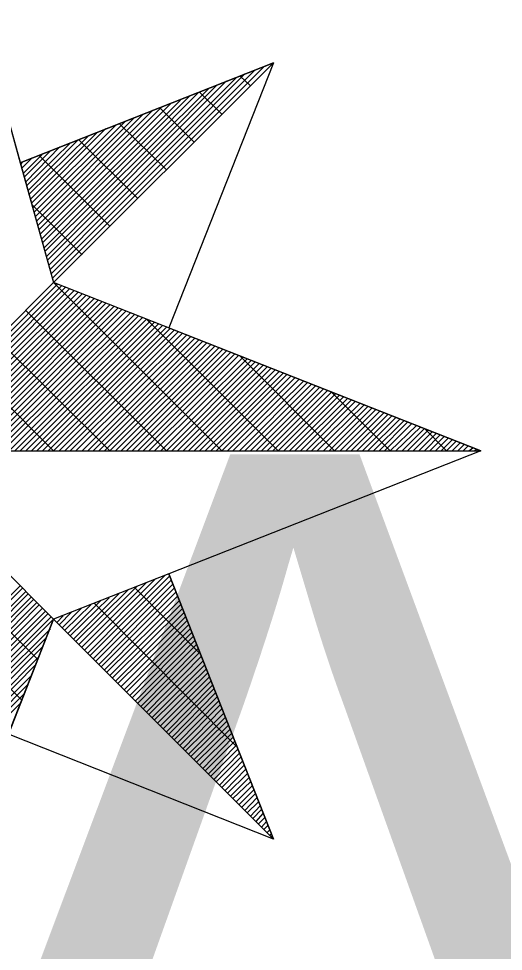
# Model space of a CAD drawing. Extents: x -729889 to -691139, y -995431 to -974354.
# Drawn here: x -725486.468 to -725485.405, y -978465.767 to -978463.722 of the extents above; entities that cross this region are included whole.
import ezdxf

# ---------------------------------------------------------------- set-up
doc = ezdxf.new("R2010")
doc.units = 0
doc.layers.add('Atributy', color=7, linetype='Continuous')
doc.layers.add('Světelný bod se zemním svítidlem', color=7, linetype='Continuous')

# ---------------------------------------------------------------- blocks, each defined once
blk = doc.blocks.new('Světlo')
at = {"layer": 'Světelný bod se zemním svítidlem'}
for p, q in [((0, 1.6939), (0.3687, 0.3687)), ((0, 1.6939), (0.2957, 0.6313)), ((0.8504, 0.8504), (0.2957, 0.6313)), ((0.2957, 0.6313), (0.8504, 0.8504)), ((0.367, 0.3791), (0.8296, 0.8417)), ((0.3687, 0.3687), (0.8504, 0.8504)), ((0.8504, 0.8504), (0.3687, 0.3687)), ((0.8504, 0.8504), (0.6209, 0.2696)), ((0.3583, 0.407), (0.7687, 0.8174)), ((0.3617, 0.3983), (0.7878, 0.8261)), ((0.3635, 0.3878), (0.8087, 0.833)), ((0.8, 0.8), (0.7774, 0.8209)), ((0.353, 0.4261), (0.727, 0.8017)), ((0.3548, 0.4174), (0.7478, 0.8104)), ((0.3443, 0.4557), (0.6661, 0.7774)), ((0.3478, 0.4452), (0.687, 0.7861)), ((0.3496, 0.4365), (0.7078, 0.793)), ((0.7374, 0.7374), (0.6887, 0.7861)), ((0.3391, 0.4748), (0.6261, 0.7617)), ((0.3426, 0.4643), (0.647, 0.7687)), ((0.3322, 0.5043), (0.5652, 0.7374)), ((0.3339, 0.4939), (0.5861, 0.7461)), ((0.3374, 0.4852), (0.6052, 0.753)), ((0.6765, 0.6765), (0.6017, 0.7513)), ((0.327, 0.5235), (0.5252, 0.7217)), ((0.3287, 0.513), (0.5443, 0.7287)), ((0.6157, 0.6157), (0.513, 0.7165)), ((0.3183, 0.5513), (0.4643, 0.6974)), ((0.32, 0.5426), (0.4835, 0.7061)), ((0.3235, 0.5322), (0.5043, 0.713)), ((0.313, 0.5704), (0.4226, 0.6817)), ((0.3148, 0.5617), (0.4435, 0.6887)), ((0.553, 0.553), (0.4243, 0.6817)), ((0.3043, 0.6), (0.3617, 0.6574)), ((0.3078, 0.5896), (0.3826, 0.6661)), ((0.3096, 0.5809), (0.4035, 0.673)), ((0.2991, 0.6191), (0.3217, 0.6417)), ((0.3026, 0.6087), (0.3426, 0.6487)), ((0.4922, 0.4922), (0.3374, 0.647)), ((0.2957, 0.6313), (0.3687, 0.3687)), ((0.2974, 0.6278), (0.3009, 0.633)), ((0.4313, 0.4296), (0.3217, 0.5391)), ((0.3687, 0.3687), (0, 0)), ((0.3687, 0.3687), (0, 0)), ((0, 0), (0.3687, 0.3687)), ((1.3043, 0), (0.3687, 0.3687)), ((0.7374, 0), (0.3687, 0.3687)), ((0.0122, 0), (0.3774, 0.3652)), ((0.0243, 0), (0.3861, 0.3617)), ((0.0365, 0), (0.3948, 0.3583)), ((0.0487, 0), (0.4035, 0.3548)), ((0.0609, 0), (0.4139, 0.3513)), ((0.073, 0), (0.4226, 0.3478)), ((0.0852, 0), (0.4313, 0.3443)), ((0.0991, 0), (0.44, 0.3409)), ((0.1113, 0), (0.4487, 0.3374)), ((0.1235, 0), (0.4574, 0.3339)), ((0.1357, 0), (0.4661, 0.3304)), ((0.1478, 0), (0.4748, 0.327)), ((0.16, 0), (0.4835, 0.3235)), ((0.1722, 0), (0.4922, 0.32)), ((0.1843, 0), (0.5009, 0.3165)), ((0.1965, 0), (0.5096, 0.313)), ((0.2087, 0), (0.5183, 0.3096)), ((0.6157, 0), (0.3078, 0.3078)), ((0.2209, 0), (0.527, 0.3061)), ((0.233, 0), (0.5374, 0.3026)), ((0.2452, 0), (0.5461, 0.2991)), ((0.2574, 0), (0.5548, 0.2957)), ((0.2713, 0), (0.5635, 0.2922)), ((0.2835, 0), (0.5722, 0.2887)), ((0.8609, 0), (0.5722, 0.2887)), ((0.2957, 0), (0.5809, 0.2852)), ((0.3078, 0), (0.5896, 0.2817)), ((0.32, 0), (0.5983, 0.2783)), ((0.3322, 0), (0.607, 0.2748)), ((0.3443, 0), (0.6157, 0.2713)), ((0.3565, 0), (0.6243, 0.2678)), ((0.6209, 0.2696), (1.3043, 0)), ((0.4922, 0), (0.2452, 0.2452)), ((0.3687, 0), (0.633, 0.2643)), ((0.3809, 0), (0.6417, 0.2609)), ((0.393, 0), (0.6504, 0.2574)), ((0.4052, 0), (0.6609, 0.2539)), ((0.4174, 0), (0.6696, 0.2504)), ((0.4313, 0), (0.6783, 0.247)), ((0.4435, 0), (0.687, 0.2435)), ((0.4557, 0), (0.6957, 0.24)), ((0.4678, 0), (0.7043, 0.2365)), ((0.48, 0), (0.713, 0.233)), ((0.4922, 0), (0.7217, 0.2296)), ((0.5043, 0), (0.7304, 0.2261)), ((0.5165, 0), (0.7391, 0.2226)), ((0.5287, 0), (0.7478, 0.2191)), ((0.5409, 0), (0.7565, 0.2157)), ((0.553, 0), (0.7652, 0.2122)), ((0.5652, 0), (0.7739, 0.2087)), ((0.5774, 0), (0.7843, 0.2052)), ((0.9843, 0), (0.7757, 0.2087)), ((0.3687, 0), (0.1843, 0.1843)), ((0.5896, 0), (0.793, 0.2017)), ((0.6035, 0), (0.8017, 0.1983)), ((0.6157, 0), (0.8104, 0.1948)), ((0.6278, 0), (0.8191, 0.1913)), ((0.64, 0), (0.8278, 0.1878)), ((0.6522, 0), (0.8365, 0.1843)), ((0.6643, 0), (0.8452, 0.1809)), ((0.6765, 0), (0.8539, 0.1774)), ((0.6887, 0), (0.8626, 0.1739)), ((0.7009, 0), (0.8713, 0.1704)), ((0.713, 0), (0.88, 0.167)), ((0.7252, 0), (0.8887, 0.1635)), ((0.7374, 0), (0.8974, 0.16)), ((0.7496, 0), (0.9061, 0.1565)), ((0.7617, 0), (0.9165, 0.153)), ((0.7757, 0), (0.9252, 0.1496)), ((0.7878, 0), (0.9339, 0.1461)), ((0.8, 0), (0.9426, 0.1426)), ((0.8122, 0), (0.9513, 0.1391)), ((0.8243, 0), (0.96, 0.1357)), ((0.8365, 0), (0.9687, 0.1322)), ((0.8487, 0), (0.9774, 0.1287)), ((0.8609, 0), (0.9861, 0.1252)), ((1.1061, 0), (0.9774, 0.1287)), ((0.873, 0), (0.9948, 0.1217)), ((0.8852, 0), (1.0035, 0.1183)), ((0.8974, 0), (1.0122, 0.1148)), ((0.9096, 0), (1.0209, 0.1113)), ((0.9217, 0), (1.0296, 0.1078)), ((0.9339, 0), (1.04, 0.1043)), ((0.9461, 0), (1.0487, 0.1009)), ((0.96, 0), (1.0574, 0.0974)), ((0.9722, 0), (1.0661, 0.0939)), ((0.9843, 0), (1.0748, 0.0904)), ((0.9965, 0), (1.0835, 0.087)), ((1.0087, 0), (1.0922, 0.0835)), ((1.0209, 0), (1.1009, 0.08)), ((1.033, 0), (1.1096, 0.0765)), ((1.0452, 0), (1.1183, 0.073)), ((1.0574, 0), (1.127, 0.0696)), ((1.0696, 0), (1.1357, 0.0661)), ((1.0817, 0), (1.1443, 0.0626)), ((1.0939, 0), (1.153, 0.0591)), ((1.1061, 0), (1.1635, 0.0557)), ((1.1183, 0), (1.1722, 0.0522)), ((1.1322, 0), (1.1809, 0.0487)), ((1.1443, 0), (1.1896, 0.0452)), ((1.1565, 0), (1.1983, 0.0417)), ((1.2296, 0), (1.1809, 0.0487)), ((1.1687, 0), (1.207, 0.0383)), ((1.1809, 0), (1.2157, 0.0348)), ((1.193, 0), (1.2243, 0.0313)), ((1.2052, 0), (1.233, 0.0278)), ((1.2174, 0), (1.2417, 0.0243)), ((1.2296, 0), (1.2504, 0.0209)), ((-1.3043, 0), (1.3043, 0)), ((0.3687, -0.3687), (0, 0)), ((0, 0), (1.3043, 0)), ((0.3687, -0.3687), (0, 0)), ((0.3687, -0.3687), (0, 0)), ((1.3043, 0), (0.6209, -0.2696)), ((1.2417, 0), (1.2591, 0.0174)), ((1.2539, 0), (1.2678, 0.0139)), ((1.2661, 0), (1.2765, 0.0104)), ((1.2783, 0), (1.287, 0.007)), ((1.2904, 0), (1.2957, 0.0035)), ((1.3043, 0), (1.3043, 0)), ((0.3339, -0.4574), (0, -0.1235)), ((0.2991, -0.5461), (0, -0.2452)), ((0.6209, -0.2696), (0.3687, -0.3687)), ((0.4365, -0.4365), (0.593, -0.28)), ((0.4435, -0.4435), (0.6122, -0.273)), ((0.4487, -0.4487), (0.6226, -0.2748)), ((0.4557, -0.4557), (0.6261, -0.2835)), ((0.8504, -0.8504), (0.6209, -0.2696)), ((0.6209, -0.2696), (0.8504, -0.8504)), ((0, -0.5896), (0.2957, -0.2957)), ((0, -0.6017), (0.3009, -0.3009)), ((0.4174, -0.4174), (0.5322, -0.3043)), ((0.4243, -0.4243), (0.5513, -0.2974)), ((0.4313, -0.4296), (0.5722, -0.2887)), ((0.4609, -0.4609), (0.6296, -0.2922)), ((0.4678, -0.4678), (0.633, -0.3009)), ((0.6887, -0.4435), (0.5461, -0.2991)), ((0, -0.6157), (0.3078, -0.3078)), ((0, -0.6278), (0.313, -0.313)), ((0, -0.64), (0.32, -0.32)), ((0, -0.6522), (0.3252, -0.3252)), ((0.4052, -0.4052), (0.4904, -0.3217)), ((0.4122, -0.4122), (0.5113, -0.313)), ((0.473, -0.473), (0.6365, -0.3096)), ((0.48, -0.48), (0.64, -0.3183)), ((0, -0.6643), (0.3322, -0.3322)), ((0, -0.6765), (0.3374, -0.3374)), ((0, -0.6887), (0.3443, -0.3443)), ((0.3878, -0.3878), (0.4296, -0.3443)), ((0.393, -0.393), (0.4504, -0.3374)), ((0.4, -0.4), (0.4713, -0.3287)), ((0.7687, -0.647), (0.4574, -0.3339)), ((0.4852, -0.4852), (0.6435, -0.3287)), ((0.4922, -0.4922), (0.647, -0.3374)), ((0.4974, -0.4974), (0.6504, -0.3461)), ((0, -0.7009), (0.3513, -0.3513)), ((0, -0.713), (0.3565, -0.3565)), ((0, -0.7252), (0.3635, -0.3635)), ((0.3757, -0.3757), (0.3896, -0.3617)), ((0.3809, -0.3809), (0.4087, -0.353)), ((0.5043, -0.5043), (0.6539, -0.3548)), ((0.5096, -0.5096), (0.6574, -0.3635)), ((0, -1.3043), (0.3687, -0.3687)), ((0, -1.3043), (0.3687, -0.3687)), ((0, -0.7374), (0.3687, -0.3687)), ((0.3687, -0.3687), (0.2696, -0.6209)), ((0.3687, -0.3687), (0.8504, -0.8504)), ((0.3687, -0.3687), (0.8504, -0.8504)), ((0.5165, -0.5165), (0.6609, -0.3722)), ((0.5235, -0.5235), (0.6643, -0.3809)), ((0, -0.7496), (0.3617, -0.3896)), ((0.5287, -0.5287), (0.6678, -0.3896)), ((0.5357, -0.5357), (0.6713, -0.3983)), ((0.5409, -0.5409), (0.6748, -0.407)), ((0, -0.7617), (0.353, -0.4087)), ((0.5478, -0.5478), (0.6783, -0.4157)), ((0.553, -0.553), (0.6817, -0.4243)), ((0, -0.7739), (0.3443, -0.4296)), ((0.56, -0.56), (0.6852, -0.433)), ((0.5652, -0.5652), (0.6887, -0.4417)), ((0, -0.7878), (0.3374, -0.4504)), ((0, -0.8), (0.3287, -0.4696)), ((0.5722, -0.5722), (0.6922, -0.4504)), ((0.5774, -0.5774), (0.6957, -0.4609)), ((0.5843, -0.5843), (0.6991, -0.4696)), ((0.5896, -0.5896), (0.7026, -0.4783)), ((0.5965, -0.5965), (0.7061, -0.487)), ((0, -0.8122), (0.3217, -0.4904)), ((0.6035, -0.6017), (0.7096, -0.4957)), ((0.6087, -0.6087), (0.713, -0.5043)), ((0, -0.8243), (0.313, -0.5113)), ((0.6157, -0.6157), (0.7165, -0.513)), ((0.6209, -0.6209), (0.72, -0.5217)), ((0.6278, -0.6278), (0.7235, -0.5304)), ((0, -0.8365), (0.3043, -0.5322)), ((0, -0.8487), (0.2974, -0.5513)), ((0.633, -0.633), (0.727, -0.5391)), ((0.64, -0.64), (0.7304, -0.5478)), ((0.6452, -0.6452), (0.7339, -0.5565)), ((0.6522, -0.6522), (0.7374, -0.5652)), ((0.6574, -0.6574), (0.7409, -0.5757)), ((0.6643, -0.6643), (0.7443, -0.5843)), ((0.6696, -0.6696), (0.7478, -0.593)), ((0.6765, -0.6765), (0.7513, -0.6017)), ((0.6817, -0.6817), (0.7548, -0.6104)), ((0.8504, -0.8504), (0.2696, -0.6209)), ((0.6887, -0.6887), (0.7583, -0.6191)), ((0.6957, -0.6957), (0.7617, -0.6278)), ((0.7009, -0.7009), (0.7652, -0.6365)), ((0.7078, -0.7078), (0.7687, -0.6452)), ((0.713, -0.713), (0.7722, -0.6539)), ((0.72, -0.72), (0.7757, -0.6626)), ((0.7252, -0.7252), (0.7791, -0.6713)), ((0.7322, -0.7322), (0.7826, -0.68)), ((0.7374, -0.7374), (0.7861, -0.6887)), ((0.7443, -0.7443), (0.7896, -0.6974)), ((0.7496, -0.7496), (0.793, -0.7078)), ((0.7565, -0.7565), (0.7965, -0.7165)), ((0.7617, -0.7617), (0.8, -0.7252)), ((0.7687, -0.7687), (0.8035, -0.7339)), ((0.7757, -0.7739), (0.807, -0.7426)), ((0.7809, -0.7809), (0.8104, -0.7513)), ((0.7878, -0.7878), (0.8139, -0.76)), ((0.793, -0.793), (0.8174, -0.7687)), ((0.8, -0.8), (0.8209, -0.7774)), ((0.8052, -0.8052), (0.8243, -0.7861)), ((0.8122, -0.8122), (0.8278, -0.7948)), ((0.8174, -0.8174), (0.8313, -0.8035)), ((0.8243, -0.8243), (0.8348, -0.8122)), ((0.8296, -0.8296), (0.8383, -0.8209)), ((0.8365, -0.8365), (0.8417, -0.8313)), ((0.8417, -0.8417), (0.8452, -0.84)), ((0.8487, -0.8487), (0.8487, -0.8487))]:
    blk.add_line(p, q, dxfattribs=at)

msp = doc.modelspace()

# ---------------------------------------------------------------- block references
at = {"layer": 'Světelný bod se zemním svítidlem', "xscale": 1.0005800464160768, "yscale": 1.0005800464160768}
msp.add_blockref('Světlo', (-725486.76, -978464.67), dxfattribs=at)

# ---------------------------------------------------------------- texts
at = {"layer": 'Atributy'}
msp.add_text('A-0192', height=2, dxfattribs=at).set_placement((-725486.76, -978466.6776))

doc.saveas('drawing.dxf')
